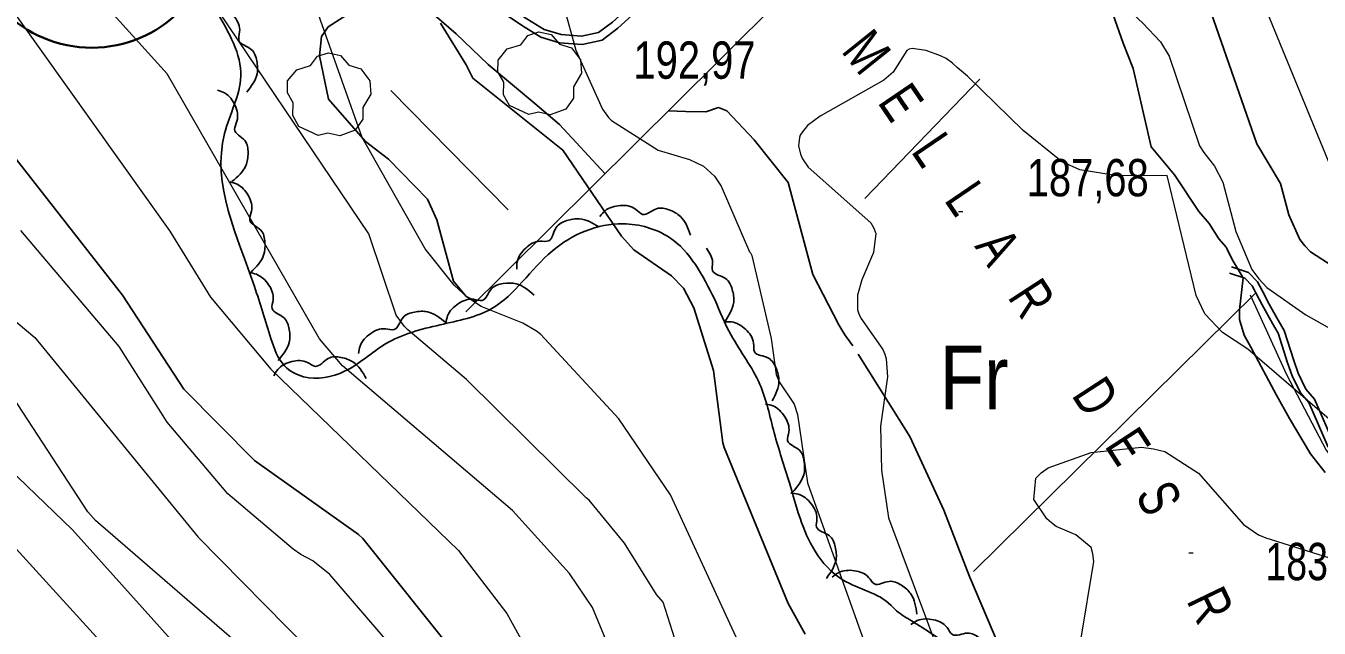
# Model space of a CAD drawing. Extents: x 483847 to 488453, y 4383581 to 4386795.
# Drawn here: x 485279.2 to 485582.6, y 4385778.6 to 4385919.8 of the extents above; entities that cross this region are included whole.
import ezdxf
from ezdxf.enums import TextEntityAlignment as Align

# ---------------------------------------------------------------- set-up
doc = ezdxf.new("R2010")
doc.units = 0
doc.header["$LTSCALE"] = 3.8
doc.linetypes.add('LONG_DASHED', pattern=[7.5, 6, -1.5])
doc.linetypes.add('MEDIUM_DASHED', pattern=[4.5, 3, -1.5])
for name, color, linetype, lineweight in [('25', 7, 'LONG_DASHED', 25), ('27', 7, 'Continuous', 25), ('29', 7, 'Continuous', 13), ('38', 7, 'Continuous', 25), ('51', 7, 'Continuous', 13), ('6', 7, 'Continuous', 35), ('7', 7, 'Continuous', 13), ('8', 7, 'Continuous', 25), ('9', 7, 'Continuous', 13)]:
    doc.layers.add(name, color=color, linetype=linetype, lineweight=lineweight)
doc.layers.add('31', color=7, linetype='Continuous')
doc.layers.add('5', color=7, linetype='Continuous')

msp = doc.modelspace()

# ---------------------------------------------------------------- linework, layer by layer
at = {"layer": '25'}
for points in [[(485530.96, 4385931.99), (485536.66, 4385915.78), (485538.97, 4385909.82), (485543.21, 4385891.45), (485548.67, 4385884.92), (485554.4, 4385876.28), (485556.84, 4385873.47), (485559.11, 4385869.84), (485560.81, 4385867.94), (485561.03, 4385867.48), (485562.19, 4385865.06), (485564.76, 4385860.75), (485563.9, 4385853.26), (485563.94, 4385850.93), (485565.01, 4385847.31), (485566.62, 4385844.44), (485572.62, 4385833.17), (485575.69, 4385827.73), (485580.6, 4385819.48), (485583.99, 4385815.08)], [(485415.11, 4385885.15), (485404.42, 4385896.69), (485398.59, 4385901.65), (485387.62, 4385910.8), (485380.17, 4385917.98), (485371.55, 4385925.36), (485365.61, 4385929.54), (485350.08, 4385919.63), (485348.57, 4385917.31), (485348.06, 4385912.8), (485350.17, 4385902.66), (485358.89, 4385892.68), (485364.25, 4385888.57), (485373.4, 4385879.17), (485375.61, 4385874.34), (485379.49, 4385859.96), (485382.52, 4385856.33), (485384.85, 4385855.16)], [(485441.73, 4385900.68), (485438.72, 4385899.63), (485434.01, 4385899.75), (485429.99, 4385899.9)], [(485507.47, 4385774.45), (485500.57, 4385790.69), (485494.57, 4385806.23), (485486.56, 4385823.53), (485473.21, 4385844.8), (485471.3, 4385847.38), (485469.9, 4385849.73), (485463.84, 4385861.52), (485458, 4385883.06), (485450.04, 4385893.08), (485443.61, 4385899.93), (485441.73, 4385900.68)]]:
    msp.add_lwpolyline(points, dxfattribs=at)
at = {"layer": '27'}
for points in [[(484770.09, 4385821.2), (484778.9, 4385832.4), (484794.27, 4385845.21), (484801.95, 4385855.46), (484801.31, 4385859.95), (484800.03, 4385867), (484801.31, 4385872.12), (484804.51, 4385875.97), (484808.35, 4385877.89), (484852.54, 4385906.08), (484922.98, 4385925.3), (484958.84, 4385927.22), (484993.43, 4385913.13), (485031.21, 4385911.84), (485074.11, 4385922.09), (485086.28, 4385934.27), (485090.76, 4385947.72), (485086.92, 4385956.05), (485084.36, 4385957.97), (485051.06, 4385961.82), (485052.34, 4385965.02), (485054.26, 4385966.3), (485113.82, 4386001.54), (485138.15, 4386028.45), (485149.04, 4386043.82), (485161.85, 4386049.59), (485183.62, 4386060.48), (485187.46, 4386060.48), (485190.66, 4386058.56), (485190.02, 4386048.95), (485192.59, 4386043.82), (485198.35, 4386037.42), (485204.75, 4386030.37), (485226.53, 4386025.24), (485236.13, 4386022.04), (485246.38, 4386017.56), (485273.91, 4385993.21), (485300.17, 4385981.68), (485306.57, 4385976.55), (485307.21, 4385971.43), (485323.87, 4385923.38), (485329.63, 4385908), (485325.79, 4385894.55), (485332.83, 4385858.67), (485336.67, 4385846.49), (485339.87, 4385840.09), (485344.36, 4385837.53), (485353.96, 4385838.81), (485363.57, 4385845.21), (485376.38, 4385849.7), (485388.54, 4385853.54), (485402.63, 4385867), (485419.28, 4385873.4), (485430.17, 4385870.2), (485440.83, 4385855.64)], [(485323.46, 4385924.63), (485325.21, 4385924.31), (485328.16, 4385921.93), (485329.34, 4385918.43), (485329.18, 4385916.39), (485332.05, 4385914.3), (485333.37, 4385911.62), (485333.44, 4385908.59), (485331, 4385904.28)], [(485324.18, 4385904.74), (485325.83, 4385904.09), (485328.26, 4385901.17), (485328.72, 4385897.51), (485328.15, 4385895.54), (485330.56, 4385892.92), (485331.32, 4385890.04), (485330.8, 4385887.06), (485327.55, 4385883.31)], [(485327.07, 4385883.21), (485328.77, 4385882.68), (485331.4, 4385879.95), (485332.14, 4385876.34), (485331.72, 4385874.33), (485334.31, 4385871.89), (485335.28, 4385869.07), (485334.98, 4385866.06), (485332.02, 4385862.08)], [(485413.88, 4385875.13), (485415.07, 4385876.45), (485418.65, 4385877.69), (485422.24, 4385876.84), (485423.89, 4385875.61), (485427.18, 4385876.95), (485430.15, 4385876.65), (485432.76, 4385875.11), (485435.13, 4385870.75)], [(485394.37, 4385862.73), (485394.46, 4385864.5), (485396.47, 4385867.72), (485399.8, 4385869.32), (485401.85, 4385869.4), (485403.58, 4385872.51), (485406.08, 4385874.14), (485409.07, 4385874.58), (485413.65, 4385872.68)], [(485438.86, 4385867.68), (485440.29, 4385864.43), (485440.31, 4385862.38), (485443.36, 4385860.56), (485444.91, 4385858.01), (485445.26, 4385855), (485443.22, 4385850.48)], [(485331.54, 4385861.94), (485333.28, 4385861.57), (485336.14, 4385859.09), (485337.2, 4385855.55), (485336.96, 4385853.51), (485339.77, 4385851.32), (485340.99, 4385848.6), (485340.96, 4385845.57), (485338.37, 4385841.34)], [(485377.76, 4385850.1), (485378.15, 4385851.83), (485380.67, 4385854.67), (485384.22, 4385855.69), (485386.25, 4385855.42), (485388.47, 4385858.2), (485391.21, 4385859.39), (485394.23, 4385859.33), (485398.43, 4385856.69)], [(485440.83, 4385855.64), (485444.66, 4385847.31), (485451.39, 4385835.74), (485454.76, 4385824.36), (485458.34, 4385812.6), (485464.34, 4385796.61), (485470.92, 4385789.83), (485482.17, 4385783.9), (485483.05, 4385782.98), (485486.55, 4385780.53), (485495.54, 4385774.77), (485501.06, 4385772.52), (485503.54, 4385772.33), (485506.41, 4385768.99), (485509.06, 4385765.35), (485512.12, 4385758.7), (485518.41, 4385747.66), (485521.91, 4385740.48), (485522.23, 4385736.5), (485524.52, 4385728.66), (485527.05, 4385721.8), (485528.87, 4385718.02), (485530.26, 4385715.3), (485530.77, 4385714.47), (485537.02, 4385705.37), (485539.22, 4385701.89), (485542.42, 4385695.01), (485542.19, 4385694.72), (485542.08, 4385691.87), (485541.11, 4385687.23), (485537.24, 4385673.85), (485531.6, 4385662.6), (485528.06, 4385656.05), (485523.56, 4385646.06), (485521.3, 4385640.09), (485520.58, 4385631.4), (485520.17, 4385624.27), (485520.12, 4385620.6), (485518.38, 4385614.39), (485517.83, 4385612.75), (485517.22, 4385606.91), (485516.55, 4385601.97), (485514.54, 4385597.34), (485504.88, 4385583.52), (485498.42, 4385577.46), (485492.51, 4385573.27), (485485.72, 4385571.19), (485474.22, 4385569.71), (485461.79, 4385571.09), (485457.04, 4385580.16), (485453.16, 4385592.29), (485450.83, 4385597.28), (485447.69, 4385598.08), (485441.96, 4385601.31), (485436.76, 4385605.29), (485435.34, 4385606.18)], [(485357.27, 4385842.95), (485357.6, 4385844.7), (485360.02, 4385847.62), (485363.53, 4385848.76), (485365.57, 4385848.57), (485367.7, 4385851.43), (485370.39, 4385852.71), (485373.41, 4385852.75), (485377.7, 4385850.26)], [(485442.95, 4385850.35), (485444.72, 4385850.38), (485448.08, 4385848.62), (485449.92, 4385845.42), (485450.16, 4385843.38), (485453.39, 4385841.9), (485455.2, 4385839.52), (485455.87, 4385836.58), (485454.32, 4385831.86)], [(485337.35, 4385837.71), (485338.29, 4385839.22), (485341.6, 4385841.07), (485345.28, 4385840.87), (485347.12, 4385839.95), (485350.13, 4385841.84), (485353.11, 4385842.06), (485355.94, 4385841.01), (485359.04, 4385837.14)], [(485452.71, 4385831.12), (485454.43, 4385830.71), (485457.24, 4385828.15), (485458.2, 4385824.59), (485457.91, 4385822.55), (485460.66, 4385820.29), (485461.81, 4385817.54), (485461.7, 4385814.52), (485459, 4385810.36)], [(485458.66, 4385810.22), (485460.42, 4385809.98), (485463.46, 4385807.72), (485464.78, 4385804.27), (485464.7, 4385802.22), (485467.65, 4385800.25), (485469.08, 4385797.62), (485469.27, 4385794.61), (485467.01, 4385790.19)], [(485468.37, 4385790.52), (485469.81, 4385791.56), (485473.57, 4385792.03), (485476.91, 4385790.46), (485478.27, 4385788.91), (485481.77, 4385789.53), (485484.61, 4385788.62), (485486.84, 4385786.57), (485488.25, 4385781.82)], [(485486.82, 4385779.39), (485488.34, 4385780.32), (485492.12, 4385780.51), (485495.33, 4385778.68), (485496.57, 4385777.04), (485500.11, 4385777.4), (485502.87, 4385776.27), (485504.94, 4385774.07), (485506, 4385769.22)]]:
    msp.add_spline(points, degree=3, dxfattribs=at)
at = {"layer": '29'}
for points in [[(485397.17, 4385899.02), (485392.63, 4385901.14), (485391.22, 4385903.68), (485391.32, 4385906.66), (485389.95, 4385909.07), (485389.99, 4385911.82), (485392.15, 4385914.42), (485395.34, 4385915.42), (485396.99, 4385917.61), (485399.56, 4385918.44), (485402.42, 4385917.79), (485404.37, 4385915.52), (485407.18, 4385914.7), (485409.31, 4385911.85), (485409.55, 4385908.72), (485407.67, 4385905.57), (485407.67, 4385902.89), (485405.85, 4385900.28), (485402.23, 4385898.94), (485399.46, 4385899.57)], [(485347.78, 4385894.11), (485343.24, 4385896.23), (485341.83, 4385898.77), (485341.93, 4385901.75), (485340.56, 4385904.16), (485340.6, 4385906.91), (485342.76, 4385909.51), (485345.95, 4385910.51), (485347.6, 4385912.7), (485350.17, 4385913.53), (485353.03, 4385912.88), (485354.98, 4385910.61), (485357.79, 4385909.79), (485359.92, 4385906.94), (485360.16, 4385903.81), (485358.28, 4385900.66), (485358.28, 4385897.98), (485356.46, 4385895.37), (485352.84, 4385894.03), (485350.07, 4385894.66)]]:
    msp.add_lwpolyline(points, close=True, dxfattribs=at)
at = {"layer": '38', "linetype": 'MEDIUM_DASHED'}
for points in [[(485442.5, 4385940.11), (485433.94, 4385932.99), (485425.56, 4385926.15), (485418.06, 4385919.27), (485414.4, 4385916.45), (485409.68, 4385915.44), (485404.42, 4385915.88), (485400, 4385917.2), (485395.7, 4385919.84), (485391.38, 4385922.71), (485387.42, 4385926.29), (485386.26, 4385927.65), (485381.72, 4385932.25), (485374.15, 4385941.64), (485368.69, 4385949.59), (485362.16, 4385959.17), (485359.67, 4385964.79)], [(485561.61, 4385861.8), (485565.19, 4385860.64), (485566.91, 4385858.88), (485568.56, 4385855.74), (485569.22, 4385854.37), (485571.66, 4385850.01), (485572.98, 4385847.78), (485575.18, 4385840.8), (485576.29, 4385837.77), (485578.21, 4385833.78), (485580.19, 4385831.45), (485584.97, 4385820.53)]]:
    msp.add_lwpolyline(points, dxfattribs=at)
at = {"layer": '38'}
for points in [[(485442.56, 4385943.44), (485432.68, 4385934.44), (485424.3, 4385927.6), (485416.82, 4385920.74), (485413.57, 4385918.24), (485409.56, 4385917.38), (485404.78, 4385917.78), (485400.79, 4385918.97), (485396.73, 4385921.46), (485392.56, 4385924.23), (485389.17, 4385927.3)], [(485562.09, 4385863.28), (485566.04, 4385862), (485568.18, 4385859.8), (485569.95, 4385856.44), (485570.61, 4385855.09), (485573.01, 4385850.79), (485574.41, 4385848.41), (485576.65, 4385841.3), (485577.72, 4385838.38), (485579.52, 4385834.64), (485581.53, 4385832.29), (485586.32, 4385821.33)]]:
    msp.add_lwpolyline(points, dxfattribs=at)
at = {"layer": '51'}
for p, q in [((485493.97, 4385963.74), (485441.95, 4385911.76)), ((485441.95, 4385911.76), (485382.44, 4385852.77)), ((485502.99, 4385907.33), (485476.03, 4385879.35)), ((485392.36, 4385876.69), (485364.79, 4385904.69)), ((485501.49, 4385791.8), (485567.63, 4385857.03))]:
    msp.add_line(p, q, dxfattribs=at)
msp.add_lwpolyline([(485566.43, 4385856.75), (485574.94, 4385838.09), (485584.29, 4385820.33), (485592.53, 4385809.25), (485603.54, 4385797.16)], dxfattribs=at)
at = {"layer": '6'}
msp.add_circle((485294.65, 4385943.81), 29.1, dxfattribs=at)
at = {"layer": '7'}
for p, q in [((485498.02, 4385876.25), (485499.02, 4385876.25)), ((485552.05, 4385796.23), (485553.05, 4385796.23))]:
    msp.add_line(p, q, dxfattribs=at)
at = {"layer": '8'}
for points in [[(485551.37, 4385939.99), (485567.96, 4385892.17), (485573.51, 4385882.88), (485575.49, 4385875.48), (485578.06, 4385869.7), (485579.22, 4385868.25), (485580.58, 4385866.86), (485597.15, 4385856.14)], [(485380.67, 4385771.48), (485358.24, 4385799.59), (485357.22, 4385800.48), (485332.87, 4385817.89), (485316.25, 4385834.62), (485301.86, 4385856.65), (485242.86, 4385932.02)], [(485376.46, 4385920.48), (485382.5, 4385910.72), (485384.08, 4385907.6), (485405.2, 4385890.69), (485418.97, 4385870.51), (485421.8, 4385867.3), (485430.66, 4385861.17), (485433.37, 4385858.42), (485433.48, 4385858.29), (485435.92, 4385853.67), (485440.55, 4385839.02), (485442.73, 4385822.04), (485443.01, 4385820.89), (485458.06, 4385784.34), (485462.02, 4385777.15)], [(485180.43, 4385904.81), (485185.93, 4385899.16), (485186.76, 4385898.09), (485196.29, 4385878.94), (485200.2, 4385872.91), (485240.79, 4385830.66), (485270.54, 4385804.15), (485305.99, 4385765.2), (485317.35, 4385746.15), (485323.14, 4385733.39), (485329.2, 4385710.53), (485331.08, 4385676.97), (485329.96, 4385671.56), (485329.55, 4385670.34), (485316.9, 4385651.7), (485303.58, 4385637.87), (485282.28, 4385622.16), (485278.6, 4385620.07), (485245.51, 4385608.69)]]:
    msp.add_lwpolyline(points, dxfattribs=at)
at = {"layer": '9'}
for points in [[(485358.94, 4386150.55), (485383.37, 4386123.06), (485395.66, 4386102.29), (485396.59, 4386099.03), (485426.36, 4386025.55), (485429.38, 4386021.25), (485443.78, 4386004.75), (485466.02, 4385996.84), (485466.41, 4385996.82), (485481.81, 4385998.94), (485494.04, 4385999.42), (485501.31, 4385998.76), (485515.35, 4385995.87), (485533.74, 4385989.57), (485541.01, 4385985.38), (485545.83, 4385980.74), (485547.92, 4385977.84), (485587.02, 4385882.62)], [(485447.3, 4385726.14), (485428.73, 4385784.65), (485427.18, 4385786.41), (485419.62, 4385798.52), (485411.36, 4385808.57), (485410.62, 4385809.15), (485382.59, 4385836.88), (485368.77, 4385848.5), (485368, 4385849.34), (485366.09, 4385851.94), (485359.62, 4385871.02), (485318.01, 4385932.92), (485315.08, 4385935.7), (485285.03, 4385958.28), (485280.11, 4385964.58), (485264.26, 4385994.47), (485255.78, 4386016.98), (485254.3, 4386019.62), (485223.05, 4386054.79), (485212.59, 4386062.48), (485211.91, 4386062.77), (485210.06, 4386063.33), (485206.98, 4386063.82), (485206.06, 4386063.8)], [(485433.47, 4385975.54), (485464.73, 4385958.17), (485465.98, 4385957.75), (485467.24, 4385957.47), (485471.89, 4385957.6), (485487.02, 4385959.75), (485494.58, 4385958.85), (485499.16, 4385957.02), (485508.13, 4385951.29), (485541.27, 4385920.5), (485545.43, 4385916.08), (485547.4, 4385912.69), (485554.58, 4385891.73), (485555.59, 4385890.11), (485558.05, 4385886.91), (485559.99, 4385883.14), (485563.09, 4385871.57), (485566.83, 4385862.68), (485568.48, 4385860.5), (485570.38, 4385858.44), (485579.46, 4385852.02), (485595.07, 4385843.28), (485597.36, 4385840.15)], [(485428.06, 4385744.89), (485412.13, 4385783.37), (485406.7, 4385791.37), (485393.4, 4385806.13), (485353.45, 4385840.08), (485348.07, 4385846.45), (485312.33, 4385908.6), (485264.17, 4385961.85)], [(485252.7, 4385956.17), (485312.99, 4385871.71), (485322.5, 4385856.17), (485336.7, 4385839.28), (485380.7, 4385796.74), (485392.02, 4385782.01), (485403.1, 4385761.88)], [(485449.15, 4385769.35), (485430.45, 4385809.84), (485418.3, 4385827.66), (485400, 4385847.43), (485399.03, 4385848.19), (485395.82, 4385850.13), (485385.99, 4385854), (485382.79, 4385856.14), (485379.65, 4385858.99), (485372.84, 4385867.52), (485358.06, 4385893.64), (485347.47, 4385923.59), (485347.19, 4385924.11)], [(485405.31, 4385924.62), (485408.24, 4385914.11), (485414.46, 4385900.3), (485415.87, 4385898.36), (485416.58, 4385897.62), (485427.55, 4385890.67), (485434.91, 4385888.49)], [(485595.08, 4385818.91), (485565.87, 4385843.99), (485559.91, 4385847.87), (485555.78, 4385852.32), (485553.79, 4385856.61), (485546.95, 4385884.76), (485535.3, 4385884.65), (485526.47, 4385886.1), (485524.06, 4385887.12), (485521.67, 4385888.4), (485513.16, 4385895.3), (485500.13, 4385908.03), (485497.74, 4385909.96), (485496.62, 4385911.08), (485495.09, 4385912.19), (485493.74, 4385912.84), (485490.4, 4385914.07), (485487.13, 4385914.53), (485486.45, 4385914.37), (485485.88, 4385914.08), (485482.71, 4385908.95), (485480.5, 4385907.11), (485465.55, 4385898.62), (485462.6, 4385896.48), (485461.14, 4385894.68), (485460.88, 4385894.17), (485460.68, 4385893.65), (485460.47, 4385891.7), (485460.94, 4385889.71), (485461.43, 4385888.63)], [(485434.91, 4385888.49), (485438.16, 4385886.96), (485440.77, 4385884.58), (485442.28, 4385882.24), (485448.98, 4385866.81), (485449.19, 4385866.61), (485449.52, 4385865.99), (485454.02, 4385846.53), (485455.23, 4385838.04), (485455.89, 4385836.34), (485459.47, 4385831.06), (485460.22, 4385828.67), (485462.57, 4385812.65), (485504.5, 4385695.12)], [(485461.43, 4385888.63), (485462.74, 4385886.7), (485477.43, 4385873.63), (485478.13, 4385872.36), (485478.57, 4385871.1), (485478.05, 4385866.64), (485475.34, 4385860.26), (485474.29, 4385856.67), (485474.33, 4385853.23), (485474.63, 4385852.26), (485475.05, 4385851.28), (485480.24, 4385843.91), (485480.71, 4385842.82), (485481.05, 4385841.71), (485481.35, 4385837.53), (485479.68, 4385825.93), (485479.93, 4385815.59), (485481.59, 4385804.42), (485494.12, 4385770.94)], [(485374.16, 4385763.68), (485350.49, 4385791.15), (485346.5, 4385794.31), (485343.69, 4385795.85), (485341.89, 4385797.07), (485326.56, 4385810.08), (485312.37, 4385826.87), (485301.1, 4385844.65), (485278.04, 4385871.84)], [(485339.84, 4385746.21), (485290.17, 4385801.59), (485223.61, 4385865.68)], [(485274.96, 4385852.07), (485281.3, 4385846.76), (485319.59, 4385799.9), (485366.39, 4385752.4)], [(485347.22, 4385759.05), (485295.5, 4385803.8), (485293.72, 4385805.83), (485265.48, 4385848.96)], [(485526.72, 4385775.72), (485529.72, 4385794.19), (485529.53, 4385795.98), (485529.1, 4385797.47), (485525.54, 4385800.46), (485520.9, 4385802.41), (485519.79, 4385803.25), (485518.75, 4385804.21), (485515.66, 4385808.76), (485516.14, 4385813.73), (485517.36, 4385814.96), (485519.05, 4385816.13), (485529.09, 4385819.79), (485540.94, 4385821.02), (485543.77, 4385820.64), (485546.41, 4385819.95), (485554.3, 4385814.9), (485564.85, 4385802.89), (485568.41, 4385800.43), (485570.07, 4385799.7), (485594.47, 4385792.07)]]:
    msp.add_lwpolyline(points, dxfattribs=at)

# ---------------------------------------------------------------- texts
at = {"layer": '31', "width": 0.85}
msp.add_text('Fr', height=15, dxfattribs=at).set_placement((485501.66, 4385829.85), align=Align.CENTER)
at = {"layer": '5', "width": 0.75}
for s, rotation, p in [('M', 308.644, (485472.78, 4385910.76)), ('E', 304.23, (485480.64, 4385899.27)), ('L', 304.23, (485488.19, 4385888.19)), ('L', 304.23, (485495.96, 4385876.78)), ('A', 303.056, (485503.36, 4385865.48)), ('R', 303.056, (485511.25, 4385853.35)), ('D', 303.056, (485526.24, 4385830.31)), ('E', 303.056, (485533.84, 4385818.64)), ('S', 295.684, (485540.78, 4385807.05)), ('R', 295.684, (485552.87, 4385781.92))]:
    msp.add_text(s, height=9.49, rotation=rotation, dxfattribs=at).set_placement(p, align=Align.CENTER)
at = {"layer": '7'}
for s, width, p in [('192,97', 0.8, (485421.74, 4385907.43)), ('187,68', 0.8, (485514.01, 4385879.85)), ('183,71', 0.75, (485570.03, 4385789.8))]:
    msp.add_text(s, height=8.75, dxfattribs=dict(at, width=width)).set_placement(p)

doc.saveas('drawing.dxf')
